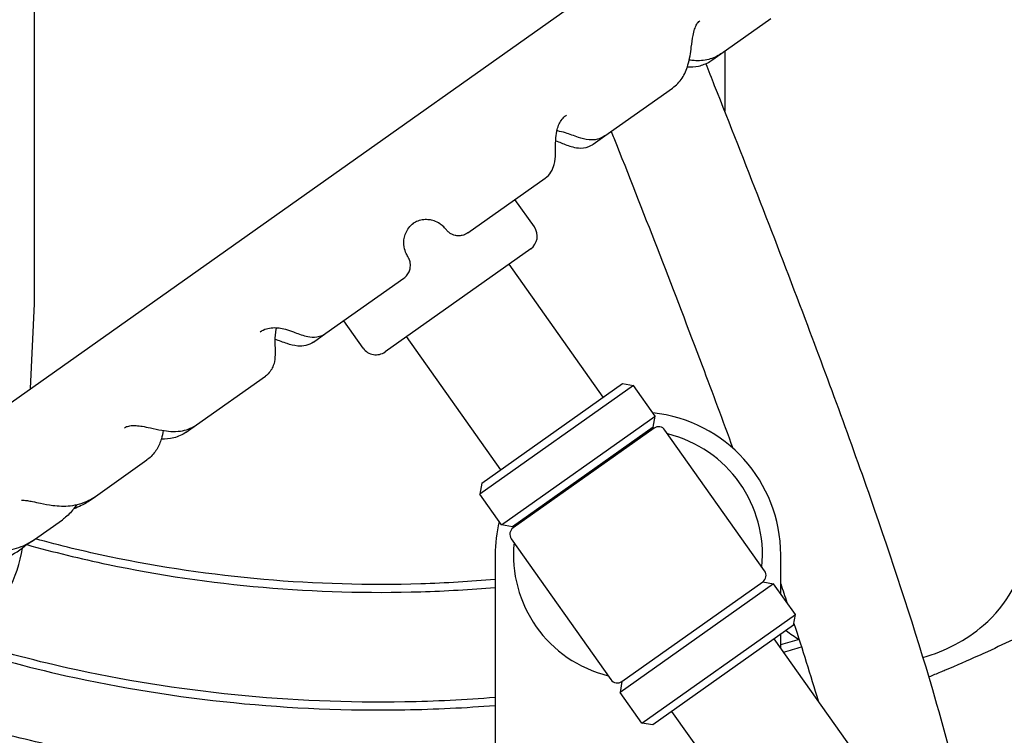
# Model space of a CAD drawing. Header units: inches. Extents: x 5 to 1128, y -85 to 748.
# Tile 555 of 656: x 1026.25 to 1034.1, y 166.84 to 172.55. Entities that reach past the tile are written whole.
import ezdxf

# ---------------------------------------------------------------- set-up
doc = ezdxf.new("R2010")
doc.units = ezdxf.units.IN
doc.header["$LTSCALE"] = 32
doc.header["$MEASUREMENT"] = 0
doc.layers.add('Visible (ANSI)', color=7, linetype='Continuous', lineweight=30)

msp = doc.modelspace()

# ---------------------------------------------------------------- linework, layer by layer
at = {"layer": 'Visible (ANSI)'}
for p, q in [((1026.36828, 172.24513), (1026.36828, 175.84721)), ((1025.36543, 168.92147), (1032.50802, 173.97576)), ((1031.83849, 172.27694), (1032.23461, 172.55724)), ((1031.7653, 172.22515), (1031.83849, 172.27694)), ((1031.86828, 172.29802), (1031.86828, 172.24513)), ((1026.36828, 170.28475), (1026.36828, 172.24513)), ((1031.86828, 172.24513), (1031.86828, 171.81995)), ((1030.91392, 171.62269), (1031.45286, 172.00406)), ((1030.82056, 171.55663), (1030.91392, 171.62269)), ((1029.82055, 170.84899), (1030.43731, 171.28543)), ((1030.35171, 170.89629), (1030.19678, 171.11522)), ((1030.32187, 170.72204), (1029.1611, 169.90065)), ((1030.90056, 169.53898), (1030.14963, 170.60016)), ((1028.69025, 170.04916), (1029.31043, 170.48802)), ((1026.33593, 169.60825), (1026.36828, 170.28475)), ((1028.98686, 169.93048), (1028.83193, 170.14942)), ((1028.59141, 169.97922), (1028.69025, 170.04916)), ((1030.08426, 168.96135), (1029.33334, 170.02253)), ((1027.65934, 169.31966), (1028.20815, 169.70801)), ((1031.14073, 169.63237), (1029.91629, 168.76592)), ((1029.93121, 168.85304), (1031.05361, 169.64729)), ((1031.05361, 169.64729), (1031.14073, 169.63237)), ((1031.31402, 169.38748), (1031.14073, 169.63237)), ((1030.08958, 168.52103), (1031.31402, 169.38748)), ((1031.29911, 169.30036), (1031.31402, 169.38748)), ((1027.57585, 169.26058), (1027.65934, 169.31966)), ((1031.29911, 169.30036), (1030.1767, 168.50611)), ((1031.30488, 169.2922), (1030.18248, 168.49795)), ((1032.18625, 168.15487), (1031.392, 169.27728)), ((1031.15183, 169.18389), (1031.14605, 169.19205)), ((1031.92194, 169.1629), (1031.92296, 169.14152)), ((1026.85218, 168.74849), (1027.26342, 169.0395)), ((1029.93121, 168.85304), (1029.91629, 168.76592)), ((1026.79411, 168.7074), (1026.85218, 168.74849)), ((1030.08958, 168.52103), (1029.91629, 168.76592)), ((1030.33553, 168.60626), (1030.32976, 168.61442)), ((1026.36612, 168.40454), (1026.59018, 168.5631)), ((1030.1767, 168.50611), (1030.08958, 168.52103)), ((1030.16756, 168.41083), (1030.96181, 167.28842)), ((1026.24917, 168.32179), (1026.26964, 168.33627)), ((1026.34047, 168.38639), (1026.36612, 168.40454)), ((1030.03941, 168.28285), (1030.03941, 166.75206)), ((1032.31441, 167.97377), (1032.31441, 168.28285)), ((1032.25845, 168.05284), (1031.03401, 167.18639)), ((1031.04893, 167.27351), (1032.17133, 168.06775)), ((1032.17133, 168.06775), (1032.25845, 168.05284)), ((1032.43174, 167.80795), (1032.25845, 168.05284)), ((1031.2073, 166.9415), (1032.43174, 167.80795)), ((1032.41683, 167.72083), (1032.43174, 167.80795)), ((1032.41683, 167.72083), (1031.29442, 166.92658)), ((1032.31441, 167.54097), (1032.31441, 167.64835)), ((1032.94249, 166.65337), (1032.26377, 167.61252)), ((1031.04893, 167.27351), (1031.03401, 167.18639)), ((1031.2073, 166.9415), (1031.03401, 167.18639)), ((1032.1262, 166.07574), (1031.44748, 167.03489)), ((1031.29442, 166.92658), (1031.2073, 166.9415))]:
    msp.add_line(p, q, dxfattribs=at)
for centre, radius, start, end in [((1029.11828, 173.04617), 14.5, 341.178513, 78.059456), ((1029.11828, 173.04617), 12.75, 304.209033, 76.391039), ((1030.24967, 170.82408), 0.125, 305.284259, 35.284259), ((1029.0889, 170.00269), 0.125, 215.284259, 305.284259), ((1031.17691, 168.28285), 1.1375, 0, 84.034652), ((1031.17691, 168.28285), 0.9925, 84.367988, 85.257404), ((1031.34099, 169.24118), 0.0625, 35.284259, 125.284259), ((1031.17691, 168.28285), 0.9925, 354.367988, 76.20053), ((1031.17691, 168.28285), 1.1375, 166.533866, 180), ((1030.21858, 168.44693), 0.0625, 125.284259, 215.284259), ((1031.17691, 168.28285), 0.9925, 165.311115, 166.20053), ((1025.96035, 168.72994), 0.5, 215.284259, 305.284259), ((1025.28088, 168.48127), 1, 310.571241, 351.693692), ((1031.17691, 168.28285), 0.9925, 174.367988, 256.20053), ((1033.28088, 168.48127), 1, 310.571241, 352.034452), ((1032.13523, 168.11877), 0.0625, 305.284259, 35.284259), ((1033.11828, 168.67117), 1.25, 285.325033, 310.571241), ((1033.11828, 168.67117), 1.25, 232.529525, 238.264999), ((1031.01282, 167.32452), 0.0625, 215.284259, 305.284259)]:
    msp.add_arc(centre, radius, start, end, dxfattribs=at)
for points, knots in [([(1031.07506, 181.45526), (1031.26392, 181.42438), (1031.45251, 181.38888), (1031.6403, 181.34871), (1031.65176, 181.34626), (1031.66322, 181.34379), (1031.67467, 181.3413), (1031.78111, 181.3182), (1031.88728, 181.2936), (1031.99309, 181.2675), (1032.00591, 181.26433), (1032.01873, 181.26115), (1032.03155, 181.25794), (1032.25183, 181.2028), (1032.47048, 181.14115), (1032.68663, 181.07307), (1032.70205, 181.06822), (1032.71746, 181.06333), (1032.73285, 181.05841), (1032.81931, 181.03076), (1032.90536, 181.00209), (1032.99095, 180.97239), (1033.00271, 180.96831), (1033.01447, 180.96421), (1033.02622, 180.96009), (1033.04292, 180.95423), (1033.05962, 180.94833), (1033.0763, 180.94239), (1033.28285, 180.86881), (1033.48817, 180.78869), (1033.69119, 180.70202), (1033.70959, 180.69416), (1033.72798, 180.68625), (1033.74635, 180.67828), (1033.83651, 180.63918), (1033.92619, 180.59879), (1034.01528, 180.55713), (1034.0342, 180.54828), (1034.05311, 180.53937), (1034.07198, 180.5304), (1034.11687, 180.50907), (1034.16159, 180.48742), (1034.20615, 180.46545), (1034.35353, 180.39278), (1034.49904, 180.3166), (1034.6422, 180.23705), (1034.66219, 180.22594), (1034.68213, 180.21477), (1034.70203, 180.20353), (1034.73058, 180.1874), (1034.75903, 180.17114), (1034.78737, 180.15475), (1034.82463, 180.13321), (1034.86181, 180.11138), (1034.89889, 180.08928), (1034.91389, 180.08033), (1034.92888, 180.07134), (1034.94385, 180.06231), (1034.96443, 180.04989), (1034.98498, 180.03738), (1035.0055, 180.02478), (1035.19077, 179.91104), (1035.3733, 179.79025), (1035.55151, 179.66278), (1035.57157, 179.64843), (1035.59157, 179.634), (1035.61151, 179.61949), (1035.69323, 179.56002), (1035.774, 179.49914), (1035.85368, 179.4369), (1035.87296, 179.42184), (1035.89218, 179.4067), (1035.91133, 179.39147), (1036.05445, 179.27775), (1036.19393, 179.15957), (1036.32865, 179.03768), (1036.35973, 179.00957), (1036.39066, 178.98116), (1036.42144, 178.95245), (1036.42316, 178.95085), (1036.42487, 178.94925), (1036.42659, 178.94765), (1036.44282, 178.93248), (1036.45901, 178.91724), (1036.47515, 178.90191), (1036.54705, 178.83364), (1036.61804, 178.76377), (1036.6879, 178.69238), (1036.70462, 178.6753), (1036.72127, 178.65812), (1036.73786, 178.64087), (1036.85013, 178.52406), (1036.95931, 178.40332), (1037.06459, 178.27914), (1037.07848, 178.26276), (1037.0923, 178.24632), (1037.10606, 178.22982), (1037.13198, 178.19871), (1037.15766, 178.1674), (1037.18307, 178.13589), (1037.19597, 178.1199), (1037.2088, 178.10386), (1037.22156, 178.08777), (1037.28553, 178.00713), (1037.34779, 177.92522), (1037.40818, 177.84221), (1037.41926, 177.82699), (1037.43027, 177.81173), (1037.44122, 177.79644), (1037.46596, 177.76188), (1037.49037, 177.72713), (1037.51445, 177.69221), (1037.52476, 177.67726), (1037.53501, 177.66227), (1037.5452, 177.64725), (1037.54818, 177.64287), (1037.55115, 177.63848), (1037.55411, 177.63409), (1037.60913, 177.55261), (1037.66278, 177.46955), (1037.71487, 177.385), (1037.72365, 177.37076), (1037.73238, 177.35647), (1037.74106, 177.34215), (1037.76423, 177.30393), (1037.78707, 177.26542), (1037.80958, 177.22663), (1037.81735, 177.21324), (1037.82508, 177.19981), (1037.83277, 177.18635), (1037.88623, 177.09276), (1037.93777, 176.99744), (1037.98704, 176.90079), (1037.99249, 176.89009), (1037.99792, 176.87937), (1038.00332, 176.86864), (1038.02575, 176.82405), (1038.0477, 176.77919), (1038.06913, 176.7341), (1038.07344, 176.72504), (1038.07773, 176.71596), (1038.082, 176.70688), (1038.13053, 176.60358), (1038.1764, 176.49906), (1038.21946, 176.39352), (1038.22178, 176.38782), (1038.22409, 176.38212), (1038.2264, 176.37642), (1038.24739, 176.32455), (1038.2677, 176.27243), (1038.28732, 176.2201), (1038.28884, 176.21603), (1038.29037, 176.21195), (1038.29189, 176.20788), (1038.32667, 176.11451), (1038.35923, 176.02048), (1038.38952, 175.92595), (1038.39549, 175.9073), (1038.40138, 175.8886), (1038.4072, 175.86986), (1038.40758, 175.86863), (1038.40796, 175.86741), (1038.40834, 175.86618), (1038.42606, 175.80891), (1038.44302, 175.75122), (1038.45917, 175.69324), (1038.45925, 175.69296), (1038.45932, 175.69268), (1038.4594, 175.6924), (1038.49142, 175.57734), (1038.52026, 175.46105), (1038.54573, 175.34378), (1038.54661, 175.33974), (1038.54748, 175.3357), (1038.54835, 175.33165), (1038.56008, 175.27713), (1038.57109, 175.2224), (1038.58136, 175.16749), (1038.58252, 175.16128), (1038.58367, 175.15506), (1038.58482, 175.14884), (1038.6053, 175.03738), (1038.62274, 174.92518), (1038.63706, 174.81246), (1038.63845, 174.8015), (1038.63981, 174.79052), (1038.64115, 174.77955), (1038.64704, 174.73105), (1038.65234, 174.68252), (1038.65706, 174.63398), (1038.65836, 174.62064), (1038.65961, 174.6073), (1038.66082, 174.59396), (1038.67042, 174.48786), (1038.67722, 174.38174), (1038.68123, 174.27578), (1038.6819, 174.25811), (1038.68249, 174.24044), (1038.68301, 174.22277), (1038.68424, 174.18059), (1038.68502, 174.13844), (1038.68537, 174.09634), (1038.68554, 174.07651), (1038.6856, 174.0567), (1038.68557, 174.0369), (1038.68556, 174.02722), (1038.68552, 174.01754), (1038.68546, 174.00787), (1038.68489, 173.91788), (1038.68232, 173.82771), (1038.67772, 173.73748), (1038.6765, 173.71346), (1038.67513, 173.68944), (1038.67363, 173.66542), (1038.67138, 173.62973), (1038.66882, 173.59403), (1038.66595, 173.55834), (1038.66385, 173.53226), (1038.66157, 173.50619), (1038.65914, 173.48012), (1038.65042, 173.38699), (1038.63954, 173.29387), (1038.62657, 173.20135), (1038.62238, 173.17143), (1038.61796, 173.14156), (1038.61333, 173.11175), (1038.60877, 173.08237), (1038.604, 173.05304), (1038.59902, 173.02377), (1038.59367, 172.99235), (1038.58809, 172.96099), (1038.58226, 172.9297), (1038.56611, 172.84292), (1038.54813, 172.7567), (1038.52839, 172.67113), (1038.52064, 172.63751), (1038.51261, 172.60398), (1038.50432, 172.57057), (1038.50242, 172.56295), (1038.50052, 172.55533), (1038.4986, 172.54771), (1038.49427, 172.53055), (1038.48987, 172.51342), (1038.4854, 172.49631), (1038.47643, 172.46198), (1038.46718, 172.42776), (1038.45766, 172.39367), (1038.43587, 172.31573), (1038.41265, 172.23843), (1038.38806, 172.16187), (1038.37984, 172.13627), (1038.37147, 172.11076), (1038.36295, 172.08533), (1038.3597, 172.07565), (1038.35644, 172.06599), (1038.35315, 172.05633), (1038.34701, 172.03829), (1038.34078, 172.02027), (1038.33447, 172.00227), (1038.32198, 171.96662), (1038.30916, 171.93107), (1038.29602, 171.8956), (1038.27013, 171.82571), (1038.243, 171.75618), (1038.21465, 171.68708), (1038.19985, 171.65099), (1038.18471, 171.61501), (1038.16925, 171.57916), (1038.16241, 171.5633), (1038.15551, 171.54746), (1038.14854, 171.53165), (1038.13259, 171.49545), (1038.11631, 171.45938), (1038.0997, 171.42345), (1038.09126, 171.40518), (1038.08273, 171.38695), (1038.07412, 171.36876), (1038.0514, 171.32074), (1038.0281, 171.27299), (1038.00423, 171.22552), (1037.98598, 171.1892), (1037.96739, 171.15304), (1037.94848, 171.11706), (1037.94109, 171.10299), (1037.93365, 171.08895), (1037.92616, 171.07495), (1037.90674, 171.0386), (1037.88701, 171.00248), (1037.86698, 170.96658), (1037.84453, 170.92634), (1037.82171, 170.88639), (1037.79853, 170.84672), (1037.78531, 170.82411), (1037.77198, 170.80159), (1037.75853, 170.77917), (1037.73696, 170.7432), (1037.7151, 170.70748), (1037.69296, 170.67201), (1037.68505, 170.65933), (1037.67709, 170.64668), (1037.66911, 170.63407), (1037.64653, 170.5984), (1037.62366, 170.563), (1037.60053, 170.52786), (1037.56407, 170.47248), (1037.52693, 170.41776), (1037.48918, 170.36372), (1037.45323, 170.31226), (1037.41657, 170.26122), (1037.37924, 170.21062), (1037.35402, 170.17643), (1037.32848, 170.14245), (1037.30265, 170.10867), (1037.25885, 170.0514), (1037.21418, 169.99473), (1037.1687, 169.93869), (1037.14237, 169.90624), (1037.11576, 169.87401), (1037.08889, 169.842), (1037.04139, 169.78541), (1036.99305, 169.7295), (1036.94395, 169.6743), (1036.86734, 169.58818), (1036.78884, 169.5038), (1036.70867, 169.42126), (1036.68129, 169.39307), (1036.65371, 169.36509), (1036.62594, 169.33733), (1036.57142, 169.28282), (1036.51617, 169.22915), (1036.46028, 169.17635), (1036.44358, 169.16057), (1036.42682, 169.14487), (1036.41001, 169.12924), (1036.39845, 169.1185), (1036.38686, 169.1078), (1036.37525, 169.09714), (1036.33842, 169.0633), (1036.30133, 169.02985), (1036.264, 168.99677), (1036.24338, 168.9785), (1036.22269, 168.96035), (1036.20193, 168.94231), (1036.11917, 168.87041), (1036.03487, 168.79998), (1035.94925, 168.73117), (1035.91829, 168.70629), (1035.88716, 168.68161), (1035.85586, 168.65715), (1035.80078, 168.61409), (1035.74517, 168.57169), (1035.68907, 168.52994), (1035.65775, 168.50663), (1035.62628, 168.48352), (1035.59466, 168.46062), (1035.59319, 168.45956), (1035.59172, 168.45849), (1035.59025, 168.45743), (1035.44424, 168.35182), (1035.29508, 168.25059), (1035.14336, 168.15382), (1035.11361, 168.13485), (1035.08377, 168.11606), (1035.05383, 168.09743), (1034.9892, 168.05722), (1034.92412, 168.01781), (1034.85865, 167.9792), (1034.83067, 167.96271), (1034.80262, 167.94636), (1034.7745, 167.93016), (1034.72645, 167.90247), (1034.67819, 167.87521), (1034.62976, 167.84839), (1034.6278, 167.8473), (1034.62583, 167.84622), (1034.62387, 167.84513), (1034.5065, 167.78023), (1034.3877, 167.71767), (1034.26763, 167.65746), (1034.2426, 167.64491), (1034.21752, 167.63245), (1034.19238, 167.62011), (1034.11611, 167.58264), (1034.03935, 167.54612), (1033.96215, 167.51055), (1033.93836, 167.49959), (1033.91453, 167.48871), (1033.89066, 167.47793), (1033.80302, 167.43835), (1033.71482, 167.39997), (1033.62613, 167.3628), (1033.61319, 167.35738), (1033.60023, 167.35198), (1033.58727, 167.34661), (1033.55681, 167.33399), (1033.5263, 167.32151), (1033.49573, 167.30917)], [0, 0, 0, 0, 0.01079038, 0.01079038, 0.01079038, 0.01144877, 0.01144877, 0.01144877, 0.01756808, 0.01756808, 0.01756808, 0.01830987, 0.01830987, 0.01830987, 0.03106085, 0.03106085, 0.03106085, 0.03197045, 0.03197045, 0.03197045, 0.03707926, 0.03707926, 0.03707926, 0.03778127, 0.03778127, 0.03778127, 0.03877888, 0.03877888, 0.03877888, 0.05112737, 0.05112737, 0.05112737, 0.05224684, 0.05224684, 0.05224684, 0.05774286, 0.05774286, 0.05774286, 0.05891065, 0.05891065, 0.05891065, 0.06168798, 0.06168798, 0.06168798, 0.07087448, 0.07087448, 0.07087448, 0.07215735, 0.07215735, 0.07215735, 0.07399765, 0.07399765, 0.07399765, 0.07641645, 0.07641645, 0.07641645, 0.07739504, 0.07739504, 0.07739504, 0.07874059, 0.07874059, 0.07874059, 0.09089101, 0.09089101, 0.09089101, 0.09225833, 0.09225833, 0.09225833, 0.09786091, 0.09786091, 0.09786091, 0.09921692, 0.09921692, 0.09921692, 0.10934859, 0.10934859, 0.10934859, 0.1116853, 0.1116853, 0.1116853, 0.11181565, 0.11181565, 0.11181565, 0.11304859, 0.11304859, 0.11304859, 0.11854059, 0.11854059, 0.11854059, 0.11985492, 0.11985492, 0.11985492, 0.12875114, 0.12875114, 0.12875114, 0.12992488, 0.12992488, 0.12992488, 0.13213725, 0.13213725, 0.13213725, 0.13325962, 0.13325962, 0.13325962, 0.13888546, 0.13888546, 0.13888546, 0.13991699, 0.13991699, 0.13991699, 0.14224804, 0.14224804, 0.14224804, 0.14324629, 0.14324629, 0.14324629, 0.1435377, 0.1435377, 0.1435377, 0.14894829, 0.14894829, 0.14894829, 0.14985972, 0.14985972, 0.14985972, 0.15229084, 0.15229084, 0.15229084, 0.15312986, 0.15312986, 0.15312986, 0.15896487, 0.15896487, 0.15896487, 0.15961073, 0.15961073, 0.15961073, 0.16229549, 0.16229549, 0.16229549, 0.16283511, 0.16283511, 0.16283511, 0.16897225, 0.16897225, 0.16897225, 0.16930348, 0.16930348, 0.16930348, 0.17231707, 0.17231707, 0.17231707, 0.1725517, 0.1725517, 0.1725517, 0.17792504, 0.17792504, 0.17792504, 0.178985, 0.178985, 0.178985, 0.17905439, 0.17905439, 0.17905439, 0.18229283, 0.18229283, 0.18229283, 0.18230853, 0.18230853, 0.18230853, 0.18873502, 0.18873502, 0.18873502, 0.18895648, 0.18895648, 0.18895648, 0.19194243, 0.19194243, 0.19194243, 0.1922804, 0.1922804, 0.1922804, 0.19833675, 0.19833675, 0.19833675, 0.19892617, 0.19892617, 0.19892617, 0.20153116, 0.20153116, 0.20153116, 0.20224716, 0.20224716, 0.20224716, 0.20794059, 0.20794059, 0.20794059, 0.20889037, 0.20889037, 0.20889037, 0.21115826, 0.21115826, 0.21115826, 0.21222596, 0.21222596, 0.21222596, 0.21274784, 0.21274784, 0.21274784, 0.21760256, 0.21760256, 0.21760256, 0.21889455, 0.21889455, 0.21889455, 0.22081427, 0.22081427, 0.22081427, 0.22221665, 0.22221665, 0.22221665, 0.22722592, 0.22722592, 0.22722592, 0.2288459, 0.2288459, 0.2288459, 0.2304425, 0.2304425, 0.2304425, 0.23215683, 0.23215683, 0.23215683, 0.23691219, 0.23691219, 0.23691219, 0.23878083, 0.23878083, 0.23878083, 0.23920716, 0.23920716, 0.23920716, 0.24016832, 0.24016832, 0.24016832, 0.24209777, 0.24209777, 0.24209777, 0.24650932, 0.24650932, 0.24650932, 0.24798402, 0.24798402, 0.24798402, 0.24854499, 0.24854499, 0.24854499, 0.24959243, 0.24959243, 0.24959243, 0.25166721, 0.25166721, 0.25166721, 0.25575648, 0.25575648, 0.25575648, 0.25789262, 0.25789262, 0.25789262, 0.25883761, 0.25883761, 0.25883761, 0.2610015, 0.2610015, 0.2610015, 0.26210154, 0.26210154, 0.26210154, 0.26500469, 0.26500469, 0.26500469, 0.26722569, 0.26722569, 0.26722569, 0.26809375, 0.26809375, 0.26809375, 0.27034676, 0.27034676, 0.27034676, 0.27287219, 0.27287219, 0.27287219, 0.27431215, 0.27431215, 0.27431215, 0.27662186, 0.27662186, 0.27662186, 0.27744767, 0.27744767, 0.27744767, 0.27978229, 0.27978229, 0.27978229, 0.28346173, 0.28346173, 0.28346173, 0.28696535, 0.28696535, 0.28696535, 0.28933264, 0.28933264, 0.28933264, 0.29334652, 0.29334652, 0.29334652, 0.29567039, 0.29567039, 0.29567039, 0.29977824, 0.29977824, 0.29977824, 0.30618691, 0.30618691, 0.30618691, 0.30837588, 0.30837588, 0.30837588, 0.31267455, 0.31267455, 0.31267455, 0.31395918, 0.31395918, 0.31395918, 0.31484219, 0.31484219, 0.31484219, 0.31764331, 0.31764331, 0.31764331, 0.31919023, 0.31919023, 0.31919023, 0.32535777, 0.32535777, 0.32535777, 0.32758773, 0.32758773, 0.32758773, 0.33151198, 0.33151198, 0.33151198, 0.33370286, 0.33370286, 0.33370286, 0.33380468, 0.33380468, 0.33380468, 0.34391678, 0.34391678, 0.34391678, 0.34589904, 0.34589904, 0.34589904, 0.35017903, 0.35017903, 0.35017903, 0.35200789, 0.35200789, 0.35200789, 0.35513353, 0.35513353, 0.35513353, 0.35526006, 0.35526006, 0.35526006, 0.36283109, 0.36283109, 0.36283109, 0.36440943, 0.36440943, 0.36440943, 0.36919787, 0.36919787, 0.36919787, 0.37067312, 0.37067312, 0.37067312, 0.37608944, 0.37608944, 0.37608944, 0.37687987, 0.37687987, 0.37687987, 0.37873666, 0.37873666, 0.37873666, 0.37873666]), ([(1030.02501, 166.51255), (1030.01939, 166.51213), (1030.01376, 166.51172), (1030.00813, 166.51131), (1030.00308, 166.51094), (1029.99803, 166.51057), (1029.99298, 166.51021), (1029.76913, 166.49414), (1029.54491, 166.48426), (1029.3209, 166.48055), (1029.31987, 166.48053), (1029.31884, 166.48052), (1029.31781, 166.4805), (1029.23137, 166.47909), (1029.14495, 166.4786), (1029.05858, 166.47902), (1029.03203, 166.47915), (1029.00548, 166.47936), (1028.97891, 166.47967), (1028.97818, 166.47967), (1028.97745, 166.47968), (1028.97672, 166.47969), (1028.74743, 166.48235), (1028.51769, 166.49146), (1028.28832, 166.50708), (1028.28384, 166.50738), (1028.27936, 166.50769), (1028.27488, 166.508), (1028.16232, 166.51579), (1028.04985, 166.52515), (1027.93757, 166.53607), (1027.93109, 166.5367), (1027.92461, 166.53734), (1027.91813, 166.53798), (1027.69145, 166.5604), (1027.46561, 166.58919), (1027.24115, 166.62433), (1027.23065, 166.62598), (1027.22015, 166.62764), (1027.20965, 166.62931), (1027.17578, 166.6347), (1027.14195, 166.64024), (1027.10815, 166.64593), (1027.0373, 166.65784), (1026.96649, 166.67041), (1026.89575, 166.68363), (1026.88344, 166.68593), (1026.87114, 166.68825), (1026.85883, 166.69059), (1026.64282, 166.73168), (1026.42749, 166.77889), (1026.21371, 166.83223), (1026.19789, 166.83617), (1026.18209, 166.84015), (1026.1663, 166.84416), (1026.09899, 166.86126), (1026.03184, 166.87896), (1025.96488, 166.89727), (1025.93585, 166.90521), (1025.90687, 166.91325), (1025.87791, 166.92142), (1025.86042, 166.92635), (1025.84293, 166.93133), (1025.82546, 166.93634), (1025.62133, 166.99496), (1025.41911, 167.05922), (1025.21944, 167.12907), (1025.21569, 167.13038), (1025.21194, 167.13169), (1025.20819, 167.13301), (1025.19109, 167.13901), (1025.174, 167.14506), (1025.15691, 167.15115), (1025.07007, 167.18211), (1024.98347, 167.21423), (1024.89719, 167.24749), (1024.87479, 167.25612), (1024.85242, 167.26484), (1024.83007, 167.27362), (1024.76963, 167.29739), (1024.70936, 167.32172), (1024.6493, 167.34661), (1024.63703, 167.35169), (1024.62477, 167.3568), (1024.61252, 167.36193), (1024.48715, 167.41444), (1024.3627, 167.46939), (1024.23942, 167.52675), (1024.21453, 167.53833), (1024.18969, 167.55001), (1024.1649, 167.56179), (1024.07818, 167.60299), (1023.99206, 167.64539), (1023.90665, 167.68896), (1023.88061, 167.70225), (1023.85463, 167.71564), (1023.82872, 167.72914), (1023.75616, 167.76696), (1023.68413, 167.80563), (1023.61269, 167.84513), (1023.5658, 167.87106), (1023.51916, 167.89735), (1023.47279, 167.92399), (1023.40371, 167.96367), (1023.33495, 168.0043), (1023.2666, 168.04585), (1023.23823, 168.0631), (1023.20994, 168.0805), (1023.18172, 168.09806), (1023.10683, 168.14466), (1023.03247, 168.19239), (1022.95871, 168.24122), (1022.92972, 168.26041), (1022.90082, 168.27978), (1022.87203, 168.29931), (1022.79371, 168.35244), (1022.71614, 168.40682), (1022.63942, 168.46242), (1022.54864, 168.52821), (1022.45906, 168.59571), (1022.37086, 168.66485), (1022.34146, 168.6879), (1022.31222, 168.71112), (1022.28313, 168.73453), (1022.21886, 168.78625), (1022.15537, 168.83885), (1022.09278, 168.89225), (1022.06335, 168.91736), (1022.03412, 168.94265), (1022.00508, 168.96811), (1021.99422, 168.97763), (1021.98338, 168.98719), (1021.97257, 168.99677), (1021.96903, 168.99991), (1021.96549, 169.00305), (1021.96195, 169.00619), (1021.91755, 169.04567), (1021.87346, 169.08571), (1021.82971, 169.12632), (1021.7419, 169.20782), (1021.65549, 169.29156), (1021.5708, 169.37743), (1021.54191, 169.40672), (1021.51322, 169.43626), (1021.48474, 169.46604), (1021.43127, 169.52196), (1021.37855, 169.57872), (1021.32665, 169.63629), (1021.31527, 169.64892), (1021.30392, 169.66159), (1021.29262, 169.67429), (1021.2762, 169.69274), (1021.25987, 169.71128), (1021.24363, 169.72989), (1021.15257, 169.83424), (1021.06427, 169.9411), (1020.97911, 170.05019), (1020.95323, 170.08334), (1020.92763, 170.1167), (1020.90234, 170.15026), (1020.89051, 170.16595), (1020.87875, 170.1817), (1020.86705, 170.19748), (1020.84192, 170.23137), (1020.81711, 170.26546), (1020.79261, 170.29973), (1020.76829, 170.33375), (1020.74429, 170.36794), (1020.72061, 170.40231), (1020.69856, 170.43431), (1020.67671, 170.46657), (1020.65509, 170.49908), (1020.6316, 170.53437), (1020.60838, 170.56997), (1020.58542, 170.60585), (1020.57512, 170.62195), (1020.56487, 170.63812), (1020.55467, 170.65434), (1020.53222, 170.69007), (1020.51003, 170.7261), (1020.48815, 170.76236), (1020.47134, 170.79021), (1020.4547, 170.81821), (1020.43826, 170.84634), (1020.41364, 170.88847), (1020.38944, 170.93089), (1020.36568, 170.9736), (1020.3457, 171.00951), (1020.32603, 171.04562), (1020.30668, 171.08192), (1020.29696, 171.10016), (1020.28731, 171.11846), (1020.27775, 171.1368), (1020.25907, 171.17263), (1020.24071, 171.20864), (1020.22267, 171.24482), (1020.20217, 171.28592), (1020.18209, 171.32723), (1020.16244, 171.36876), (1020.14668, 171.40207), (1020.13118, 171.43552), (1020.11597, 171.4691), (1020.09983, 171.50474), (1020.084, 171.54052), (1020.06849, 171.57643), (1020.05962, 171.59697), (1020.05086, 171.61756), (1020.0422, 171.63819), (1020.02731, 171.67366), (1020.01274, 171.70926), (1019.99849, 171.74496), (1019.96722, 171.82332), (1019.93751, 171.90222), (1019.9094, 171.98154), (1019.89697, 172.0166), (1019.88486, 172.05175), (1019.87307, 172.08697), (1019.87119, 172.09258), (1019.86932, 172.0982), (1019.86745, 172.10383), (1019.86177, 172.12095), (1019.85615, 172.13812), (1019.8506, 172.15534), (1019.83939, 172.19011), (1019.82845, 172.22508), (1019.81779, 172.26023), (1019.79279, 172.34266), (1019.76931, 172.4261), (1019.74749, 172.51044), (1019.74428, 172.52285), (1019.74111, 172.53527), (1019.73797, 172.54772), (1019.73269, 172.56865), (1019.72751, 172.58964), (1019.72243, 172.61069), (1019.71594, 172.6376), (1019.70962, 172.6646), (1019.70348, 172.69165), (1019.69623, 172.72358), (1019.68922, 172.75558), (1019.68247, 172.78765), (1019.65084, 172.93792), (1019.62473, 173.08974), (1019.60439, 173.24236), (1019.60077, 173.2695), (1019.59734, 173.29667), (1019.59408, 173.32387), (1019.56774, 173.54408), (1019.55346, 173.76567), (1019.55128, 173.98637), (1019.55108, 174.00631), (1019.55099, 174.02625), (1019.55099, 174.04617)], [0.44592512, 0.44592512, 0.44592512, 0.44592512, 0.44624305, 0.44624305, 0.44624305, 0.44652836, 0.44652836, 0.44652836, 0.45917487, 0.45917487, 0.45917487, 0.45923303, 0.45923303, 0.45923303, 0.46411314, 0.46411314, 0.46411314, 0.46561321, 0.46561321, 0.46561321, 0.4656545, 0.4656545, 0.4656545, 0.47860252, 0.47860252, 0.47860252, 0.47885529, 0.47885529, 0.47885529, 0.48520997, 0.48520997, 0.48520997, 0.48557678, 0.48557678, 0.48557678, 0.49840856, 0.49840856, 0.49840856, 0.49900895, 0.49900895, 0.49900895, 0.50094645, 0.50094645, 0.50094645, 0.50500758, 0.50500758, 0.50500758, 0.5057142, 0.5057142, 0.5057142, 0.5181201, 0.5181201, 0.5181201, 0.51903767, 0.51903767, 0.51903767, 0.52294765, 0.52294765, 0.52294765, 0.52464227, 0.52464227, 0.52464227, 0.52566643, 0.52566643, 0.52566643, 0.53763393, 0.53763393, 0.53763393, 0.53785865, 0.53785865, 0.53785865, 0.53888419, 0.53888419, 0.53888419, 0.54409695, 0.54409695, 0.54409695, 0.54545002, 0.54545002, 0.54545002, 0.54910892, 0.54910892, 0.54910892, 0.54985628, 0.54985628, 0.54985628, 0.55750363, 0.55750363, 0.55750363, 0.55904744, 0.55904744, 0.55904744, 0.56444859, 0.56444859, 0.56444859, 0.56609544, 0.56609544, 0.56609544, 0.57070762, 0.57070762, 0.57070762, 0.57373501, 0.57373501, 0.57373501, 0.57824481, 0.57824481, 0.57824481, 0.580116, 0.580116, 0.580116, 0.58508171, 0.58508171, 0.58508171, 0.58703376, 0.58703376, 0.58703376, 0.59234267, 0.59234267, 0.59234267, 0.59862474, 0.59862474, 0.59862474, 0.60071839, 0.60071839, 0.60071839, 0.60534489, 0.60534489, 0.60534489, 0.6075201, 0.6075201, 0.6075201, 0.60833423, 0.60833423, 0.60833423, 0.60860114, 0.60860114, 0.60860114, 0.61195112, 0.61195112, 0.61195112, 0.61867522, 0.61867522, 0.61867522, 0.62096918, 0.62096918, 0.62096918, 0.62527587, 0.62527587, 0.62527587, 0.62622063, 0.62622063, 0.62622063, 0.62759251, 0.62759251, 0.62759251, 0.63528419, 0.63528419, 0.63528419, 0.63762193, 0.63762193, 0.63762193, 0.63871554, 0.63871554, 0.63871554, 0.64106402, 0.64106402, 0.64106402, 0.64339464, 0.64339464, 0.64339464, 0.64556468, 0.64556468, 0.64556468, 0.64792095, 0.64792095, 0.64792095, 0.64897857, 0.64897857, 0.64897857, 0.65130863, 0.65130863, 0.65130863, 0.65309875, 0.65309875, 0.65309875, 0.65577883, 0.65577883, 0.65577883, 0.65803178, 0.65803178, 0.65803178, 0.6591642, 0.6591642, 0.6591642, 0.66137601, 0.66137601, 0.66137601, 0.66388838, 0.66388838, 0.66388838, 0.66590428, 0.66590428, 0.66590428, 0.66804425, 0.66804425, 0.66804425, 0.6692684, 0.6692684, 0.6692684, 0.67137378, 0.67137378, 0.67137378, 0.67599421, 0.67599421, 0.67599421, 0.67803638, 0.67803638, 0.67803638, 0.67836216, 0.67836216, 0.67836216, 0.67935442, 0.67935442, 0.67935442, 0.68135842, 0.68135842, 0.68135842, 0.6860584, 0.6860584, 0.6860584, 0.68674973, 0.68674973, 0.68674973, 0.68791288, 0.68791288, 0.68791288, 0.6894007, 0.6894007, 0.6894007, 0.6911566, 0.6911566, 0.6911566, 0.69938458, 0.69938458, 0.69938458, 0.70084809, 0.70084809, 0.70084809, 0.71269961, 0.71269961, 0.71269961, 0.71377035, 0.71377035, 0.71377035, 0.71377035]), ([(1031.45286, 172.00406), (1031.48266, 172.02514), (1031.50832, 172.0522), (1031.55033, 172.11551), (1031.5651, 172.15147), (1031.58947, 172.23582), (1031.59587, 172.28402), (1031.60642, 172.36342), (1031.61062, 172.39505), (1031.61981, 172.44169), (1031.62406, 172.45862), (1031.63284, 172.48561), (1031.63733, 172.49646), (1031.64656, 172.5145), (1031.65126, 172.52156), (1031.6606, 172.53302), (1031.66514, 172.5371), (1031.66932, 172.54006)], [7.0438395, 7.0438395, 7.0438395, 7.0438395, 7.2827915, 7.2827915, 7.5489996, 7.5489996, 7.9046756, 7.9046756, 8.1633181, 8.1633181, 8.3375848, 8.3375848, 8.491579, 8.491579, 8.6500373, 8.6500373, 8.8222193, 8.8222193, 8.8222193, 8.8222193]), ([(1031.83849, 172.27694), (1031.80869, 172.25586), (1031.77515, 172.24086), (1031.70191, 172.22227), (1031.66252, 172.22019), (1031.61171, 172.22337), (1031.59851, 172.22475), (1031.58535, 172.22654)], [10.60218292, 10.60218292, 10.60218292, 10.60218292, 10.83971715, 10.83971715, 11.1037435, 11.1037435, 11.19746066, 11.19746066, 11.19746066, 11.19746066]), ([(1031.57089, 172.17244), (1031.60006, 172.17128), (1031.63008, 172.17306), (1031.69055, 172.18599), (1031.72088, 172.19751), (1031.75416, 172.21757), (1031.7598, 172.22126), (1031.7653, 172.22515)], [4.87393044, 4.87393044, 4.87393044, 4.87393044, 5.08110287, 5.08110287, 5.29306533, 5.29306533, 5.33743846, 5.33743846, 5.33743846, 5.33743846]), ([(1033.96872, 165.20314), (1033.9483, 165.36827), (1033.92261, 165.53257), (1033.89302, 165.696), (1033.85837, 165.88734), (1033.81835, 166.07751), (1033.70104, 166.58247), (1033.61685, 166.89539), (1033.3857, 167.68683), (1033.22968, 168.16239), (1032.88892, 169.1457), (1032.70265, 169.65294), (1032.27621, 170.78209), (1032.03355, 171.40299), (1031.76491, 172.08128), (1031.74168, 172.13988), (1031.71841, 172.19847)], [12.0182204, 12.0182204, 12.0182204, 12.0182204, 13.2760106, 13.2760106, 13.2760106, 14.7487208, 14.7487208, 17.2084432, 17.2084432, 21.0137403, 21.0137403, 25.126851, 25.126851, 30.2041559, 30.2041559, 30.6843454, 30.6843454, 30.6843454, 30.6843454]), ([(1030.43731, 171.28543), (1030.45593, 171.2986), (1030.47174, 171.31569), (1030.4965, 171.35381), (1030.50437, 171.3746), (1030.51757, 171.42513), (1030.51883, 171.45269), (1030.52021, 171.51628), (1030.51894, 171.55216), (1030.52241, 171.6129), (1030.52525, 171.63701), (1030.534, 171.67658), (1030.53889, 171.69241), (1030.55079, 171.72127), (1030.55773, 171.73419), (1030.57426, 171.75853), (1030.58418, 171.76964), (1030.59853, 171.78205), (1030.60239, 171.78507), (1030.60634, 171.78787)], [10.5948756, 10.5948756, 10.5948756, 10.5948756, 10.7297081, 10.7297081, 10.8843909, 10.8843909, 11.1415969, 11.1415969, 11.4971823, 11.4971823, 11.7365458, 11.7365458, 11.9171261, 11.9171261, 12.0960724, 12.0960724, 12.3000118, 12.3000118, 12.3728024, 12.3728024, 12.3728024, 12.3728024]), ([(1030.91392, 171.62269), (1030.8953, 171.60952), (1030.87391, 171.60028), (1030.82965, 171.58961), (1030.80736, 171.58911), (1030.75506, 171.59359), (1030.72852, 171.6017), (1030.66752, 171.62223), (1030.63349, 171.6361), (1030.57779, 171.65311), (1030.5572, 171.65823), (1030.53524, 171.66173), (1030.53305, 171.66205), (1030.53088, 171.66235)], [7.0795408, 7.0795408, 7.0795408, 7.0795408, 7.2147153, 7.2147153, 7.3694813, 7.3694813, 7.6257126, 7.6257126, 7.9770388, 7.9770388, 8.1834998, 8.1834998, 8.2065019, 8.2065019, 8.2065019, 8.2065019]), ([(1030.96438, 171.6584), (1030.97832, 171.62318), (1030.99225, 171.58796), (1031.2374, 170.96757), (1031.46588, 170.3814), (1031.77054, 169.5732), (1031.85245, 169.35318), (1031.93304, 169.13271)], [9.5445186, 9.5445186, 9.5445186, 9.5445186, 9.8332257, 9.8332257, 14.629267, 14.629267, 16.4197662, 16.4197662, 16.4197662, 16.4197662]), ([(1030.52068, 171.58276), (1030.53519, 171.57792), (1030.54943, 171.5726), (1030.59416, 171.55536), (1030.62289, 171.54292), (1030.67637, 171.52907), (1030.69725, 171.52512), (1030.74764, 171.5258), (1030.77869, 171.53186), (1030.81158, 171.5506), (1030.81615, 171.5535), (1030.82056, 171.55663)], [9.7763179, 9.7763179, 9.7763179, 9.7763179, 9.92633526, 9.92633526, 10.25053592, 10.25053592, 10.42638899, 10.42638899, 10.61040394, 10.61040394, 10.64091456, 10.64091456, 10.64091456, 10.64091456]), ([(1029.31043, 170.48802), (1029.32133, 170.49573), (1029.33085, 170.50525), (1029.34616, 170.5256), (1029.35156, 170.53632), (1029.35987, 170.55826), (1029.3617, 170.56861), (1029.36396, 170.59), (1029.36318, 170.59866), (1029.36104, 170.61624), (1029.35924, 170.62218), (1029.35622, 170.63216), (1029.3549, 170.63549), (1029.35253, 170.64131), (1029.35154, 170.64346), (1029.34934, 170.64809), (1029.34835, 170.64998), (1029.3454, 170.65556), (1029.34402, 170.65794), (1029.33705, 170.6702), (1029.33121, 170.68013), (1029.31849, 170.71163), (1029.31239, 170.73218), (1029.30937, 170.77185), (1029.30996, 170.78837), (1029.31551, 170.81971), (1029.31979, 170.83417), (1029.33211, 170.86259), (1029.34035, 170.87652), (1029.36103, 170.90307), (1029.37394, 170.91554), (1029.38879, 170.92629), (1029.38933, 170.92668), (1029.38988, 170.92706)], [3.6867246, 3.6867246, 3.6867246, 3.6867246, 3.6915312, 3.6915312, 3.6968314, 3.6968314, 3.7038026, 3.7038026, 3.7145827, 3.7145827, 3.7320314, 3.7320314, 3.7519405, 3.7519405, 3.7750839, 3.7750839, 3.8115678, 3.8115678, 3.9003782, 3.9003782, 4.2560578, 4.2560578, 4.6117375, 4.6117375, 4.836966, 4.836966, 5.0299099, 5.0299099, 5.2322761, 5.2322761, 5.4566239, 5.4566239, 5.4651228, 5.4651228, 5.4651228, 5.4651228]), ([(1029.82055, 170.84899), (1029.80965, 170.84128), (1029.79751, 170.83546), (1029.77322, 170.8278), (1029.76131, 170.82628), (1029.73785, 170.82574), (1029.72748, 170.82746), (1029.70655, 170.83245), (1029.69864, 170.83607), (1029.68278, 170.84394), (1029.67777, 170.84761), (1029.66938, 170.85378), (1029.66668, 170.85612), (1029.66199, 170.86029), (1029.66029, 170.86194), (1029.65666, 170.86555), (1029.65521, 170.8671), (1029.65093, 170.87174), (1029.64916, 170.87382), (1029.64007, 170.8843), (1029.63261, 170.89315), (1029.61374, 170.90988), (1029.60621, 170.9159), (1029.58466, 170.93027), (1029.56919, 170.93844), (1029.53914, 170.94871), (1029.52598, 170.95182), (1029.4986, 170.95514), (1029.48443, 170.95533), (1029.45415, 170.95234), (1029.43772, 170.94851), (1029.4091, 170.93764), (1029.39673, 170.93128), (1029.3852, 170.92364)], [7.2461046, 7.2461046, 7.2461046, 7.2461046, 7.2508817, 7.2508817, 7.2561473, 7.2561473, 7.2630707, 7.2630707, 7.2737725, 7.2737725, 7.2910781, 7.2910781, 7.3108228, 7.3108228, 7.3338313, 7.3338313, 7.3701847, 7.3701847, 7.4588948, 7.4588948, 7.8100606, 7.8100606, 7.9856435, 7.9856435, 8.2388758, 8.2388758, 8.4153502, 8.4153502, 8.5920141, 8.5920141, 8.8016194, 8.8016194, 8.9772926, 8.9772926, 8.9772926, 8.9772926]), ([(1028.16666, 170.06148), (1028.18077, 170.07146), (1028.19721, 170.07952), (1028.23119, 170.08968), (1028.24833, 170.09257), (1028.28221, 170.09414), (1028.29897, 170.09335), (1028.33331, 170.08885), (1028.3509, 170.08513), (1028.38956, 170.07462), (1028.41019, 170.0675), (1028.46345, 170.04779), (1028.49408, 170.03435), (1028.55129, 170.02059), (1028.5729, 170.01695), (1028.62335, 170.01941), (1028.65271, 170.02625), (1028.68296, 170.04422), (1028.68665, 170.04662), (1028.69025, 170.04916)], [5.4661941, 5.4661941, 5.4661941, 5.4661941, 5.7186368, 5.7186368, 5.9293611, 5.9293611, 6.110925, 6.110925, 6.294086, 6.294086, 6.5142936, 6.5142936, 6.8706105, 6.8706105, 7.0487689, 7.0487689, 7.2229596, 7.2229596, 7.2477782, 7.2477782, 7.2477782, 7.2477782]), ([(1028.29457, 170.09318), (1028.29218, 170.08405), (1028.29018, 170.07452), (1028.286, 170.04881), (1028.28445, 170.03192), (1028.28286, 169.99469), (1028.28314, 169.9743), (1028.28465, 169.92143), (1028.2868, 169.89025), (1028.28221, 169.83557), (1028.27911, 169.81476), (1028.26187, 169.76724), (1028.24591, 169.73989), (1028.21728, 169.71483), (1028.2128, 169.7113), (1028.20815, 169.70801)], [9.5751119, 9.5751119, 9.5751119, 9.5751119, 9.679109, 9.679109, 9.8468374, 9.8468374, 10.0465799, 10.0465799, 10.3696186, 10.3696186, 10.5454715, 10.5454715, 10.7298707, 10.7298707, 10.762156, 10.762156, 10.762156, 10.762156]), ([(1028.59141, 169.97922), (1028.57284, 169.96608), (1028.55155, 169.95687), (1028.50741, 169.94616), (1028.48515, 169.94564), (1028.43307, 169.94998), (1028.40687, 169.95789), (1028.34818, 169.97714), (1028.31651, 169.98953), (1028.28326, 169.99948)], [7.06910694, 7.06910694, 7.06910694, 7.06910694, 7.20384999, 7.20384999, 7.35851936, 7.35851936, 7.6148383, 7.6148383, 7.95304569, 7.95304569, 7.95304569, 7.95304569]), ([(1027.08422, 169.29552), (1027.08878, 169.29874), (1027.0944, 169.30184), (1027.11093, 169.30813), (1027.12303, 169.31105), (1027.14981, 169.31348), (1027.16299, 169.31365), (1027.19256, 169.31192), (1027.20896, 169.30999), (1027.24663, 169.30398), (1027.26823, 169.29962), (1027.32013, 169.28855), (1027.35092, 169.28157), (1027.42947, 169.2679), (1027.47897, 169.26276), (1027.57228, 169.27557), (1027.61512, 169.29028), (1027.65454, 169.31632), (1027.65695, 169.31797), (1027.65934, 169.31966)], [7.1253067, 7.1253067, 7.1253067, 7.1253067, 7.2886475, 7.2886475, 7.5021278, 7.5021278, 7.6604269, 7.6604269, 7.8196735, 7.8196735, 8.002816, 8.002816, 8.2441742, 8.2441742, 8.6017516, 8.6017516, 8.8938897, 8.8938897, 8.9131938, 8.9131938, 8.9131938, 8.9131938]), ([(1027.39385, 169.27417), (1027.39004, 169.25186), (1027.38514, 169.22946), (1027.36972, 169.17868), (1027.3579, 169.15029), (1027.32521, 169.09696), (1027.30426, 169.07219), (1027.27426, 169.04747), (1027.26891, 169.04338), (1027.26342, 169.0395)], [4.70407884, 4.70407884, 4.70407884, 4.70407884, 4.86914042, 4.86914042, 5.08110287, 5.08110287, 5.29306533, 5.29306533, 5.33743846, 5.33743846, 5.33743846, 5.33743846]), ([(1027.57585, 169.26058), (1027.54606, 169.2395), (1027.51201, 169.2243), (1027.44376, 169.20711), (1027.41033, 169.20448), (1027.37781, 169.20529)], [7.04372018, 7.04372018, 7.04372018, 7.04372018, 7.28267032, 7.28267032, 7.51162629, 7.51162629, 7.51162629, 7.51162629]), ([(1026.26465, 168.71713), (1026.26466, 168.71713), (1026.26602, 168.71747), (1026.27215, 168.71796), (1026.27723, 168.71807), (1026.29106, 168.71727), (1026.29994, 168.71632), (1026.3224, 168.71293), (1026.33649, 168.71029), (1026.37138, 168.70311), (1026.39297, 168.69829), (1026.4461, 168.68723), (1026.47864, 168.68102), (1026.55764, 168.67121), (1026.60521, 168.66925), (1026.70338, 168.68009), (1026.754, 168.69408), (1026.81829, 168.72638), (1026.83568, 168.73682), (1026.85218, 168.74849)], [11.5373926, 11.5373926, 11.5373926, 11.5373926, 11.642452, 11.642452, 11.7594329, 11.7594329, 11.8813628, 11.8813628, 12.0224255, 12.0224255, 12.1954688, 12.1954688, 12.4187286, 12.4187286, 12.7163263, 12.7163263, 13.0333017, 13.0333017, 13.1571272, 13.1571272, 13.1571272, 13.1571272]), ([(1026.70217, 168.68268), (1026.69477, 168.67078), (1026.68681, 168.65921), (1026.65724, 168.62063), (1026.63275, 168.59577), (1026.60047, 168.57056), (1026.59537, 168.56677), (1026.59018, 168.5631)], [9.2444473, 9.2444473, 9.2444473, 9.2444473, 9.33050265, 9.33050265, 9.54246247, 9.54246247, 9.58137417, 9.58137417, 9.58137417, 9.58137417]), ([(1030.03939, 168.08615), (1029.84195, 168.06895), (1029.64366, 168.05727), (1028.61049, 168.02559), (1027.77068, 168.09882), (1026.76648, 168.30918), (1026.56894, 168.35689), (1026.37416, 168.41028)], [1.45540006, 1.45540006, 1.45540006, 1.45540006, 1.52993878, 1.52993878, 1.84316055, 1.84316055, 1.92092728, 1.92092728, 1.92092728, 1.92092728]), ([(1025.75542, 168.38997), (1025.75542, 168.38997), (1025.75592, 168.38984), (1025.75854, 168.38906), (1025.76176, 168.388), (1025.77185, 168.38434), (1025.77956, 168.38135), (1025.80118, 168.37287), (1025.81643, 168.36682), (1025.85591, 168.3523), (1025.88152, 168.34362), (1025.94429, 168.32674), (1025.98215, 168.31927), (1026.06895, 168.3115), (1026.11778, 168.3129), (1026.21796, 168.33063), (1026.26837, 168.34785), (1026.33268, 168.3824), (1026.34977, 168.39297), (1026.36612, 168.40454)], [9.2692248, 9.2692248, 9.2692248, 9.2692248, 9.3130043, 9.3130043, 9.3979403, 9.3979403, 9.5122646, 9.5122646, 9.6657806, 9.6657806, 9.8615624, 9.8615624, 10.1003575, 10.1003575, 10.3834062, 10.3834062, 10.6870361, 10.6870361, 10.8016739, 10.8016739, 10.8016739, 10.8016739]), ([(1026.30618, 168.36426), (1026.51884, 168.30474), (1026.73482, 168.25196), (1027.76281, 168.03662), (1028.60751, 167.96297), (1029.64492, 167.99478), (1029.84257, 168.00637), (1030.03939, 168.02341)], [-1.92774305, -1.92774305, -1.92774305, -1.92774305, -1.84316055, -1.84316055, -1.52993878, -1.52993878, -1.45607717, -1.45607717, -1.45607717, -1.45607717]), ([(1025.70242, 167.56611), (1026.00201, 167.47114), (1026.3078, 167.38881), (1027.4955, 167.12367), (1028.40916, 167.03216), (1029.56023, 167.05207), (1029.80027, 167.06369), (1030.03939, 167.0827)], [-5.11217829, -5.11217829, -5.11217829, -5.11217829, -5.00169039, -5.00169039, -4.68933606, -4.68933606, -4.60694449, -4.60694449, -4.60694449, -4.60694449]), ([(1030.03939, 167.1454), (1029.79993, 167.12626), (1029.55952, 167.11456), (1028.41296, 167.09473), (1027.50418, 167.18577), (1026.34213, 167.44519), (1026.05652, 167.52127), (1025.77629, 167.60843)], [4.60637339, 4.60637339, 4.60637339, 4.60637339, 4.68933606, 4.68933606, 5.00169039, 5.00169039, 5.10538788, 5.10538788, 5.10538788, 5.10538788])]:
    msp.add_open_spline(points, degree=3, knots=knots, dxfattribs=at)
for points in [[(1026.79411, 168.7074), (1026.75956, 168.68296), (1026.72073, 168.66369), (1026.68024, 168.65068)], [(1026.31575, 168.37328), (1026.30117, 168.36005), (1026.28579, 168.3477), (1026.26964, 168.33627)], [(1026.34047, 168.38639), (1026.32862, 168.37801), (1026.31646, 168.37019), (1026.30394, 168.36289)], [(1032.31444, 168.05139), (1032.33105, 168.00224), (1032.34756, 167.95305), (1032.36395, 167.90384)], [(1032.41945, 167.7357), (1032.48652, 167.53062), (1032.5514, 167.32491), (1032.61342, 167.11843)], [(1032.4603, 167.60838), (1032.41183, 167.5933), (1032.36319, 167.57855), (1032.3144, 167.56414)], [(1032.33898, 167.50624), (1032.38605, 167.52017), (1032.43298, 167.53442), (1032.47975, 167.54897)]]:
    msp.add_open_spline(points, degree=3, dxfattribs=at)

doc.saveas('drawing.dxf')
